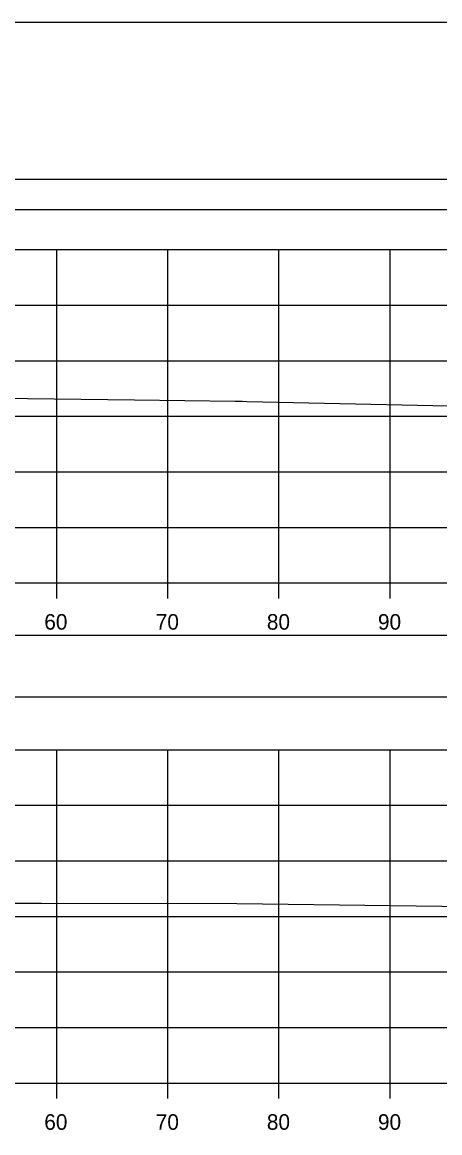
# Model space of a CAD drawing. Extents: x 1369627 to 1374022, y 380035 to 398173.
# Drawn here: x 1372155.4 to 1372193, y 384841.7 to 384941.7 of the extents above; entities that cross this region are included whole.
import ezdxf

# ---------------------------------------------------------------- set-up
doc = ezdxf.new("R2010")
doc.units = 0
for name, color, linetype in [('Default', 7, 'Continuous'), ('R_Axis', 7, 'Continuous'), ('R_Axis Annot', 7, 'Continuous'), ('R_Border', 7, 'Continuous'), ('R_Exist Surface', 7, 'Continuous'), ('R_Grid', 7, 'Continuous'), ('R_No Plot', 7, 'Continuous')]:
    doc.layers.add(name, color=color, linetype=linetype)

msp = doc.modelspace()

# ---------------------------------------------------------------- linework, layer by layer
at = {"layer": 'Default'}
for points in [[(1371948.53, 384924.786), (1372248.53, 384924.786), (1372248.53, 384927.492), (1371948.53, 384927.492)], [(1371948.53, 384880.951), (1372248.53, 384880.951), (1372248.53, 384886.473), (1371948.53, 384886.473)]]:
    msp.add_lwpolyline(points, close=True, dxfattribs=at)
at = {"layer": 'R_Axis'}
for p, q in [((1371948.53, 384891.194), (1372248.53, 384891.194)), ((1372158.53, 384889.794), (1372158.53, 384891.194)), ((1372168.53, 384889.794), (1372168.53, 384891.194)), ((1372178.53, 384889.794), (1372178.53, 384891.194)), ((1372188.53, 384889.794), (1372188.53, 384891.194)), ((1371948.53, 384846.194), (1372248.53, 384846.194)), ((1372158.53, 384844.794), (1372158.53, 384846.194)), ((1372168.53, 384844.794), (1372168.53, 384846.194)), ((1372178.53, 384844.794), (1372178.53, 384846.194)), ((1372188.53, 384844.794), (1372188.53, 384846.194))]:
    msp.add_line(p, q, dxfattribs=at)
at = {"layer": 'R_Border'}
msp.add_line((1371940.53, 384941.65), (1372256.71, 384941.65), dxfattribs=at)
at = {"layer": 'R_Exist Surface'}
for points in [[(1372153.495, 384907.823), (1372165.529, 384907.671), (1372174.602, 384907.544), (1372175.231, 384907.543), (1372175.651, 384907.537), (1372204.943, 384906.907), (1372205.726, 384906.911), (1372207.159, 384906.9), (1372231.055, 384906.874), (1372233.164, 384906.821), (1372243.211, 384906.749), (1372245.429, 384906.754), (1372246.108, 384906.739), (1372248.53, 384906.721)], [(1372151.203, 384862.394), (1372157.168, 384862.382), (1372174.753, 384862.341), (1372195.503, 384862.075), (1372204.872, 384861.874), (1372225.152, 384861.999), (1372228.479, 384861.972), (1372230.715, 384861.977), (1372237.765, 384861.822), (1372244.223, 384861.775), (1372248.53, 384861.744)]]:
    msp.add_lwpolyline(points, dxfattribs=at)
at = {"layer": 'R_Grid'}
for p, q in [((1371948.53, 384921.194), (1372248.53, 384921.194)), ((1372158.53, 384891.194), (1372158.53, 384921.194)), ((1372168.53, 384891.194), (1372168.53, 384921.194)), ((1372178.53, 384891.194), (1372178.53, 384921.194)), ((1372188.53, 384891.194), (1372188.53, 384921.194)), ((1371948.53, 384916.194), (1372248.53, 384916.194)), ((1371948.53, 384911.194), (1372248.53, 384911.194)), ((1371948.53, 384906.194), (1372248.53, 384906.194)), ((1371948.53, 384901.194), (1372248.53, 384901.194)), ((1371948.53, 384896.194), (1372248.53, 384896.194)), ((1371948.53, 384891.194), (1372248.53, 384891.194)), ((1371948.53, 384876.194), (1372248.53, 384876.194)), ((1372158.53, 384846.194), (1372158.53, 384876.194)), ((1372168.53, 384846.194), (1372168.53, 384876.194)), ((1372178.53, 384846.194), (1372178.53, 384876.194)), ((1372188.53, 384846.194), (1372188.53, 384876.194)), ((1371948.53, 384871.194), (1372248.53, 384871.194)), ((1371948.53, 384866.194), (1372248.53, 384866.194)), ((1371948.53, 384861.194), (1372248.53, 384861.194)), ((1371948.53, 384856.194), (1372248.53, 384856.194)), ((1371948.53, 384851.194), (1372248.53, 384851.194)), ((1371948.53, 384846.194), (1372248.53, 384846.194))]:
    msp.add_line(p, q, dxfattribs=at)
at = {"layer": 'R_No Plot'}
msp.add_lwpolyline([(1372174.45, 384941.65), (1372194.07, 384941.65), (1372194.07, 384931.77), (1372210.182, 384931.77), (1372233.381, 384931.77), (1372233.381, 384899.1), (1372256.589, 384899.1), (1372256.71, 384736.19), (1371940.53, 384736.19), (1371940.53, 384941.65)], close=True, dxfattribs=at)

# ---------------------------------------------------------------- texts
at = {"layer": 'R_Axis Annot'}
for s, p in [('60', (1372157.411, 384886.994)), ('70', (1372167.444, 384886.994)), ('80', (1372177.444, 384886.994)), ('90', (1372187.444, 384886.994)), ('60', (1372157.411, 384841.994)), ('70', (1372167.444, 384841.994)), ('80', (1372177.444, 384841.994)), ('90', (1372187.444, 384841.994))]:
    msp.add_text(s, height=1.4, dxfattribs=at).set_placement(p)

doc.saveas('drawing.dxf')
